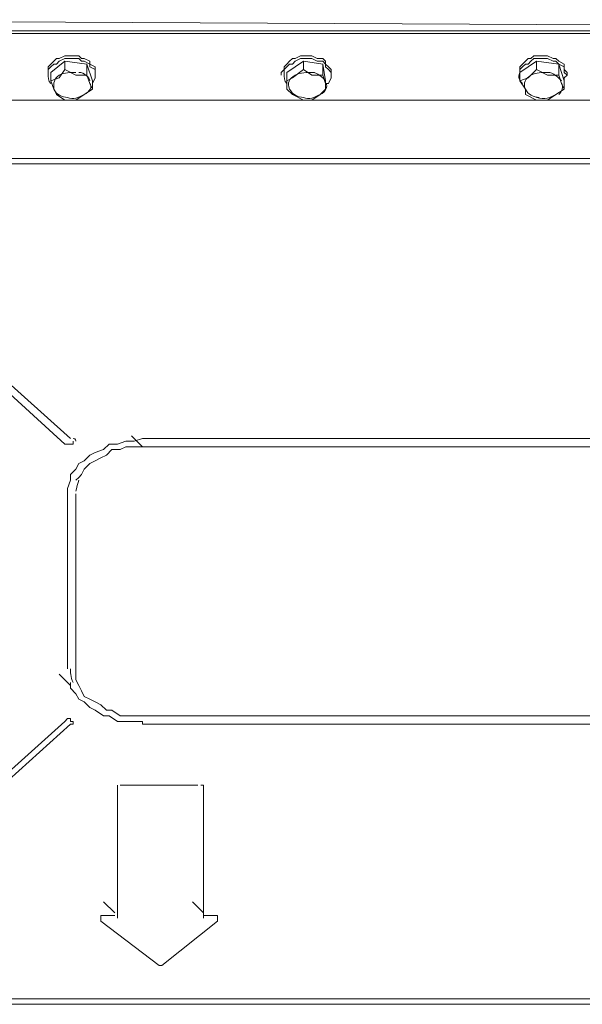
# Model space of a CAD drawing. Header units: millimetres. Extents: x -300186 to 535068, y -28581 to 763298.
# Tile 310 of 405: x 12840 to 13079, y 328190 to 328609. Entities that reach past the tile are written whole.
import ezdxf

# ---------------------------------------------------------------- set-up
doc = ezdxf.new("R2010")
doc.units = ezdxf.units.MM
doc.header["$LTSCALE"] = 10
doc.layers.add('koty', color=6, linetype='Continuous', lineweight=9)
doc.layers.add('NS_tenka', color=252, linetype='Continuous', lineweight=18)
doc.layers.add('popisky', color=6, linetype='Continuous')

# ---------------------------------------------------------------- blocks, each defined once
blk = doc.blocks.new('A$C12ac11e3')
at = {"layer": 'NS_tenka'}
for p, q in [((-914.61, 4290.83), (22.25, 4286.12)), ((-909.89, 4286.12), (22.25, 4286.12)), ((-909.89, 4284.94), (22.25, 4284.94)), ((22.25, 4284.94), (-909.89, 4284.94)), ((-694.24, 4286.12), (-698.95, 4286.12)), ((-698.95, 4286.12), (-698.95, 4286.12)), ((-698.95, 4286.12), (-698.95, 4286.12)), ((-688.35, 4286.12), (-694.24, 4286.12)), ((-688.35, 4286.12), (-688.35, 4286.12)), ((-688.35, 4286.12), (-688.35, 4286.12)), ((-594.07, 4286.12), (-598.79, 4286.12)), ((-598.79, 4286.12), (-598.79, 4286.12)), ((-598.79, 4286.12), (-598.79, 4286.12)), ((-589.36, 4286.12), (-594.07, 4286.12)), ((-589.36, 4286.12), (-589.36, 4286.12)), ((-589.36, 4286.12), (-589.36, 4286.12)), ((-498.62, 4286.12), (-499.8, 4286.12)), ((-498.62, 4286.12), (-498.62, 4286.12)), ((-493.91, 4286.12), (-498.62, 4286.12)), ((-489.19, 4286.12), (-493.91, 4286.12)), ((-489.19, 4286.12), (-489.19, 4286.12)), ((-489.19, 4286.12), (-489.19, 4286.12)), ((-698.95, 4274.33), (-696.6, 4275.51)), ((-696.6, 4275.51), (-694.24, 4275.51)), ((-694.24, 4275.51), (-693.06, 4275.51)), ((-693.06, 4275.51), (-690.7, 4275.51)), ((-690.7, 4275.51), (-689.53, 4274.33)), ((-598.79, 4274.33), (-596.43, 4275.51)), ((-596.43, 4275.51), (-595.25, 4275.51)), ((-595.25, 4275.51), (-592.89, 4275.51)), ((-592.89, 4275.51), (-591.72, 4275.51)), ((-591.72, 4275.51), (-589.36, 4274.33)), ((-498.62, 4274.33), (-497.44, 4275.51)), ((-497.44, 4275.51), (-495.08, 4275.51)), ((-495.08, 4275.51), (-492.73, 4275.51)), ((-492.73, 4275.51), (-491.55, 4275.51)), ((-491.55, 4275.51), (-489.19, 4274.33)), ((-703.67, 4270.8), (-702.49, 4271.97)), ((-702.49, 4268.44), (-696.6, 4273.15)), ((-702.49, 4271.97), (-701.31, 4273.15)), ((-702.49, 4270.8), (-701.31, 4271.97)), ((-701.31, 4273.15), (-700.13, 4274.33)), ((-701.31, 4271.97), (-700.13, 4271.97)), ((-700.13, 4274.33), (-698.95, 4274.33)), ((-700.13, 4271.97), (-698.95, 4273.15)), ((-698.95, 4273.15), (-696.6, 4274.33)), ((-696.6, 4274.33), (-694.24, 4274.33)), ((-696.6, 4273.15), (-696.6, 4269.62)), ((-696.6, 4273.15), (-687.17, 4271.97)), ((-694.24, 4274.33), (-693.06, 4274.33)), ((-693.06, 4274.33), (-690.7, 4274.33)), ((-690.7, 4274.33), (-689.53, 4273.15)), ((-689.53, 4274.33), (-688.35, 4274.33)), ((-689.53, 4273.15), (-688.35, 4273.15)), ((-688.35, 4274.33), (-685.99, 4273.15)), ((-688.35, 4273.15), (-685.99, 4271.97)), ((-687.17, 4271.97), (-687.17, 4267.26)), ((-687.17, 4271.97), (-684.81, 4264.9)), ((-685.99, 4273.15), (-685.99, 4271.97)), ((-685.99, 4271.97), (-685.99, 4270.8)), ((-685.99, 4271.97), (-683.63, 4270.8)), ((-603.5, 4270.8), (-602.32, 4271.97)), ((-602.32, 4268.44), (-595.25, 4273.15)), ((-602.32, 4271.97), (-601.14, 4273.15)), ((-602.32, 4270.8), (-601.14, 4271.97)), ((-601.14, 4273.15), (-599.96, 4274.33)), ((-601.14, 4271.97), (-599.96, 4271.97)), ((-599.96, 4274.33), (-598.79, 4274.33)), ((-599.96, 4271.97), (-598.79, 4273.15)), ((-598.79, 4273.15), (-596.43, 4274.33)), ((-596.43, 4274.33), (-595.25, 4274.33)), ((-595.25, 4274.33), (-592.89, 4274.33)), ((-595.25, 4273.15), (-595.25, 4269.62)), ((-595.25, 4273.15), (-587, 4271.97)), ((-592.89, 4274.33), (-591.72, 4274.33)), ((-591.72, 4274.33), (-589.36, 4273.15)), ((-589.36, 4274.33), (-587, 4274.33)), ((-589.36, 4273.15), (-587, 4273.15)), ((-587, 4274.33), (-585.82, 4273.15)), ((-587, 4273.15), (-585.82, 4271.97)), ((-587, 4271.97), (-587, 4267.26)), ((-587, 4271.97), (-585.82, 4264.9)), ((-585.82, 4273.15), (-585.82, 4271.97)), ((-585.82, 4271.97), (-585.82, 4270.8)), ((-585.82, 4271.97), (-584.64, 4270.8)), ((-503.33, 4268.44), (-496.26, 4273.15)), ((-503.33, 4270.8), (-502.15, 4271.97)), ((-502.15, 4271.97), (-500.98, 4273.15)), ((-502.15, 4270.8), (-500.98, 4271.97)), ((-500.98, 4273.15), (-499.8, 4274.33)), ((-500.98, 4271.97), (-499.8, 4271.97)), ((-499.8, 4274.33), (-498.62, 4274.33)), ((-499.8, 4271.97), (-498.62, 4273.15)), ((-498.62, 4273.15), (-497.44, 4274.33)), ((-497.44, 4274.33), (-495.08, 4274.33)), ((-496.26, 4273.15), (-496.26, 4269.62)), ((-496.26, 4273.15), (-486.84, 4271.97)), ((-495.08, 4274.33), (-492.73, 4274.33)), ((-492.73, 4274.33), (-491.55, 4274.33)), ((-491.55, 4274.33), (-489.19, 4273.15)), ((-489.19, 4274.33), (-488.01, 4274.33)), ((-489.19, 4273.15), (-488.01, 4273.15)), ((-488.01, 4274.33), (-486.84, 4273.15)), ((-488.01, 4273.15), (-486.84, 4271.97)), ((-486.84, 4273.15), (-484.48, 4271.97)), ((-486.84, 4271.97), (-486.84, 4267.26)), ((-486.84, 4271.97), (-484.48, 4264.9)), ((-486.84, 4271.97), (-484.48, 4270.8)), ((-484.48, 4271.97), (-484.48, 4270.8)), ((-703.67, 4269.62), (-702.49, 4270.8)), ((-703.67, 4269.62), (-703.67, 4270.8)), ((-703.67, 4267.26), (-703.67, 4269.62)), ((-703.67, 4268.44), (-703.67, 4269.62)), ((-703.67, 4268.44), (-703.67, 4267.26)), ((-703.67, 4267.26), (-703.67, 4267.26)), ((-702.49, 4264.9), (-702.49, 4268.44)), ((-696.6, 4269.62), (-698.95, 4266.08)), ((-691.88, 4267.26), (-696.6, 4269.62)), ((-696.6, 4269.62), (-696.6, 4269.62)), ((-687.17, 4267.26), (-691.88, 4267.26)), ((-685.99, 4263.73), (-687.17, 4267.26)), ((-687.17, 4267.26), (-687.17, 4267.26)), ((-685.99, 4270.8), (-683.63, 4269.62)), ((-683.63, 4270.8), (-683.63, 4269.62)), ((-683.63, 4269.62), (-683.63, 4268.44)), ((-683.63, 4269.62), (-683.63, 4268.44)), ((-683.63, 4267.26), (-683.63, 4268.44)), ((-683.63, 4268.44), (-683.63, 4268.44)), ((-683.63, 4268.44), (-683.63, 4267.26)), ((-683.63, 4267.26), (-683.63, 4266.08)), ((-604.68, 4268.44), (-603.5, 4269.62)), ((-604.68, 4268.44), (-604.68, 4267.26)), ((-604.68, 4267.26), (-604.68, 4267.26)), ((-603.5, 4269.62), (-602.32, 4270.8)), ((-603.5, 4269.62), (-603.5, 4270.8)), ((-603.5, 4267.26), (-603.5, 4269.62)), ((-602.32, 4264.9), (-602.32, 4268.44)), ((-595.25, 4269.62), (-599.96, 4266.08)), ((-591.72, 4267.26), (-595.25, 4269.62)), ((-595.25, 4269.62), (-595.25, 4269.62)), ((-587, 4267.26), (-591.72, 4267.26)), ((-585.82, 4263.73), (-587, 4267.26)), ((-587, 4267.26), (-587, 4267.26)), ((-585.82, 4270.8), (-584.64, 4269.62)), ((-584.64, 4270.8), (-583.47, 4269.62)), ((-584.64, 4269.62), (-583.47, 4268.44)), ((-583.47, 4269.62), (-583.47, 4268.44)), ((-583.47, 4267.26), (-583.47, 4268.44)), ((-583.47, 4268.44), (-583.47, 4268.44)), ((-583.47, 4268.44), (-583.47, 4267.26)), ((-583.47, 4267.26), (-583.47, 4266.08)), ((-503.33, 4269.62), (-502.15, 4270.8)), ((-503.33, 4269.62), (-503.33, 4270.8)), ((-503.33, 4267.26), (-503.33, 4269.62)), ((-503.33, 4268.44), (-503.33, 4269.62)), ((-503.33, 4268.44), (-503.33, 4267.26)), ((-503.33, 4264.9), (-503.33, 4268.44)), ((-503.33, 4267.26), (-503.33, 4267.26)), ((-496.26, 4269.62), (-499.8, 4266.08)), ((-491.55, 4267.26), (-496.26, 4269.62)), ((-496.26, 4269.62), (-496.26, 4269.62)), ((-486.84, 4267.26), (-491.55, 4267.26)), ((-485.66, 4263.73), (-486.84, 4267.26)), ((-486.84, 4267.26), (-486.84, 4267.26)), ((-484.48, 4270.8), (-484.48, 4269.62)), ((-484.48, 4270.8), (-484.48, 4269.62)), ((-484.48, 4269.62), (-484.48, 4268.44)), ((-484.48, 4269.62), (-483.3, 4268.44)), ((-484.48, 4268.44), (-483.3, 4267.26)), ((-483.3, 4267.26), (-484.48, 4266.08)), ((-483.3, 4267.26), (-483.3, 4268.44)), ((-483.3, 4268.44), (-483.3, 4268.44)), ((-698.95, 4266.08), (-702.49, 4264.9)), ((-702.49, 4264.9), (-701.31, 4261.37)), ((-684.81, 4261.37), (-685.99, 4263.73)), ((-683.63, 4266.08), (-684.81, 4263.73)), ((-684.81, 4264.9), (-684.81, 4261.37)), ((-599.96, 4266.08), (-602.32, 4264.9)), ((-602.32, 4264.9), (-602.32, 4261.37)), ((-585.82, 4264.9), (-585.82, 4261.37)), ((-585.82, 4261.37), (-585.82, 4263.73)), ((-584.64, 4263.73), (-585.82, 4263.73)), ((-583.47, 4266.08), (-584.64, 4263.73)), ((-499.8, 4266.08), (-503.33, 4264.9)), ((-503.33, 4264.9), (-500.98, 4261.37)), ((-484.48, 4261.37), (-485.66, 4263.73)), ((-484.48, 4266.08), (-484.48, 4263.73)), ((-484.48, 4264.9), (-484.48, 4261.37)), ((-701.31, 4261.37), (-701.31, 4261.37)), ((-701.31, 4261.37), (-700.13, 4259.01)), ((-700.13, 4259.01), (-696.6, 4256.65)), ((-691.88, 4256.65), (-688.35, 4259.01)), ((-688.35, 4259.01), (-684.81, 4261.37)), ((-684.81, 4261.37), (-684.81, 4261.37)), ((-602.32, 4261.37), (-602.32, 4261.37)), ((-602.32, 4261.37), (-599.96, 4259.01)), ((-599.96, 4259.01), (-595.25, 4256.65)), ((-591.72, 4256.65), (-588.18, 4259.01)), ((-588.18, 4259.01), (-585.82, 4261.37)), ((-585.82, 4261.37), (-585.82, 4261.37)), ((-500.98, 4261.37), (-500.98, 4261.37)), ((-500.98, 4261.37), (-500.98, 4259.01)), ((-500.98, 4259.01), (-496.26, 4256.65)), ((-491.55, 4256.65), (-488.01, 4259.01)), ((-488.01, 4259.01), (-484.48, 4261.37)), ((-484.48, 4261.37), (-484.48, 4261.37)), ((-17.82, 4256.65), (-869.83, 4256.65)), ((-696.6, 4256.65), (-691.88, 4256.65)), ((-595.25, 4256.65), (-591.72, 4256.65)), ((-496.26, 4256.65), (-491.55, 4256.65)), ((-84.99, 4231.91), (-802.65, 4231.91)), ((-802.65, 4229.55), (-84.99, 4229.55)), ((-801.48, 4209.52), (-694.24, 4112.89)), ((-802.65, 4207.16), (-696.6, 4110.53)), ((-694.24, 4112.89), (-694.24, 4112.89)), ((-663.6, 4109.35), (-668.31, 4114.06)), ((-668.31, 4114.06), (-668.31, 4114.06)), ((-667.13, 4111.71), (-663.6, 4112.89)), ((-663.6, 4112.89), (-224.04, 4112.89)), ((-696.6, 4110.53), (-696.6, 4110.53)), ((-696.6, 4110.53), (-694.24, 4110.53)), ((-694.24, 4110.53), (-693.06, 4110.53)), ((-693.06, 4110.53), (-693.06, 4111.71)), ((-693.06, 4111.71), (-693.06, 4111.71)), ((-683.63, 4106.99), (-680.1, 4108.17)), ((-680.1, 4108.17), (-677.74, 4110.53)), ((-678.92, 4105.82), (-676.56, 4108.17)), ((-677.74, 4110.53), (-674.21, 4110.53)), ((-676.56, 4108.17), (-673.03, 4108.17)), ((-674.21, 4110.53), (-670.67, 4111.71)), ((-673.03, 4108.17), (-670.67, 4109.35)), ((-670.67, 4111.71), (-667.13, 4111.71)), ((-670.67, 4109.35), (-667.13, 4109.35)), ((-667.13, 4109.35), (-663.6, 4109.35)), ((-663.6, 4109.35), (-224.04, 4109.35)), ((-688.35, 4103.46), (-685.99, 4105.82)), ((-685.99, 4105.82), (-683.63, 4106.99)), ((-683.63, 4103.46), (-681.28, 4104.64)), ((-681.28, 4104.64), (-678.92, 4105.82)), ((-694.24, 4097.57), (-691.88, 4099.92)), ((-691.88, 4099.92), (-690.7, 4102.28)), ((-690.7, 4102.28), (-688.35, 4103.46)), ((-689.53, 4097.57), (-688.35, 4099.92)), ((-688.35, 4099.92), (-685.99, 4102.28)), ((-685.99, 4102.28), (-683.63, 4103.46)), ((-694.24, 4095.21), (-694.24, 4097.57)), ((-691.88, 4095.21), (-690.7, 4096.39)), ((-690.7, 4096.39), (-689.53, 4097.57)), ((-695.42, 4091.67), (-694.24, 4095.21)), ((-695.42, 4089.32), (-695.42, 4091.67)), ((-695.42, 4015.08), (-695.42, 4089.32)), ((-695.42, 4089.32), (-695.42, 4089.32)), ((-691.88, 4015.08), (-691.88, 4089.32)), ((-694.24, 4008.01), (-698.95, 4012.72)), ((-698.95, 4012.72), (-698.95, 4012.72)), ((-691.88, 4012.72), (-691.88, 4015.08)), ((-691.88, 4010.36), (-691.88, 4012.72)), ((-694.24, 4009.18), (-694.24, 4008.01)), ((-694.24, 4008.01), (-694.24, 4008.01)), ((-694.24, 4008.01), (-694.24, 4006.83)), ((-690.7, 4008.01), (-691.88, 4010.36)), ((-689.53, 4005.65), (-690.7, 4008.01)), ((-694.24, 4006.83), (-691.88, 4004.47)), ((-691.88, 4004.47), (-690.7, 4002.11)), ((-688.35, 4003.29), (-689.53, 4005.65)), ((-690.7, 4002.11), (-688.35, 4000.94)), ((-685.99, 4002.11), (-688.35, 4003.29)), ((-688.35, 4000.94), (-685.99, 3998.58)), ((-683.63, 4000.94), (-685.99, 4002.11)), ((-681.28, 3999.76), (-683.63, 4000.94)), ((-678.92, 3997.4), (-681.28, 3999.76)), ((-685.99, 3998.58), (-683.63, 3997.4)), ((-683.63, 3997.4), (-680.1, 3995.04)), ((-676.56, 3997.4), (-678.92, 3997.4)), ((-673.03, 3995.04), (-676.56, 3997.4)), ((-802.65, 3897.23), (-696.6, 3992.69)), ((-801.48, 3894.88), (-694.24, 3991.51)), ((-696.6, 3992.69), (-695.42, 3993.86)), ((-695.42, 3993.86), (-694.24, 3993.86)), ((-694.24, 3993.86), (-694.24, 3992.69)), ((-694.24, 3992.69), (-693.06, 3992.69)), ((-694.24, 3991.51), (-693.06, 3991.51)), ((-694.24, 3991.51), (-694.24, 3991.51)), ((-693.06, 3991.51), (-693.06, 3992.69)), ((-693.06, 3992.69), (-693.06, 3992.69)), ((-693.06, 3992.69), (-693.06, 3992.69)), ((-693.06, 3991.51), (-693.06, 3991.51)), ((-680.1, 3995.04), (-677.74, 3995.04)), ((-677.74, 3995.04), (-674.21, 3992.69)), ((-674.21, 3992.69), (-670.67, 3992.69)), ((-670.67, 3995.04), (-673.03, 3995.04)), ((-667.13, 3995.04), (-670.67, 3995.04)), ((-670.67, 3992.69), (-667.13, 3992.69)), ((-663.6, 3995.04), (-667.13, 3995.04)), ((-667.13, 3992.69), (-663.6, 3992.69)), ((-224.04, 3995.04), (-663.6, 3995.04)), ((-663.6, 3992.69), (-663.6, 3991.51)), ((-663.6, 3991.51), (-224.04, 3991.51)), ((-674.21, 3965.58), (-674.21, 3964.4)), ((-674.21, 3964.4), (-674.21, 3964.4)), ((-674.21, 3909.02), (-674.21, 3964.4)), ((-674.21, 3964.4), (-674.21, 3964.4)), ((-673.03, 3965.58), (-640.03, 3965.58)), ((-640.03, 3965.58), (-640.03, 3965.58)), ((-637.67, 3965.58), (-637.67, 3964.4)), ((-637.67, 3964.4), (-637.67, 3964.4)), ((-637.67, 3964.4), (-637.67, 3909.02)), ((-675.38, 3911.37), (-680.1, 3916.09)), ((-680.1, 3916.09), (-680.1, 3916.09)), ((-637.67, 3911.37), (-642.39, 3916.09)), ((-642.39, 3916.09), (-642.39, 3916.09)), ((-681.28, 3909.02), (-681.28, 3910.2)), ((-681.28, 3910.2), (-680.1, 3910.2)), ((-681.28, 3909.02), (-681.28, 3907.84)), ((-681.28, 3907.84), (-681.28, 3907.84)), ((-681.28, 3907.84), (-681.28, 3907.84)), ((-681.28, 3907.84), (-681.28, 3907.84)), ((-681.28, 3907.84), (-656.53, 3888.98)), ((-680.1, 3910.2), (-680.1, 3910.2)), ((-680.1, 3910.2), (-675.38, 3910.2)), ((-655.35, 3888.98), (-631.78, 3907.84)), ((-637.67, 3910.2), (-632.96, 3910.2)), ((-637.67, 3909.02), (-637.67, 3909.02)), ((-632.96, 3910.2), (-631.78, 3910.2)), ((-631.78, 3910.2), (-631.78, 3910.2)), ((-631.78, 3910.2), (-631.78, 3909.02)), ((-631.78, 3907.84), (-631.78, 3909.02)), ((-631.78, 3909.02), (-631.78, 3909.02)), ((-631.78, 3907.84), (-631.78, 3907.84)), ((-631.78, 3907.84), (-631.78, 3907.84)), ((-631.78, 3907.84), (-631.78, 3907.84)), ((-656.53, 3888.98), (-656.53, 3888.98)), ((-656.53, 3888.98), (-655.35, 3888.98)), ((-655.35, 3888.98), (-655.35, 3888.98)), ((-802.65, 3874.84), (-84.99, 3874.84)), ((-802.65, 3872.49), (-84.99, 3872.49))]:
    blk.add_line(p, q, dxfattribs=at)
for points in [[(-703.67, 4268.44), (-703.67, 4266.08), (-703.67, 4264.9), (-702.49, 4263.73)], [(-698.95, 4267.26), (-701.31, 4266.08), (-701.31, 4263.73), (-701.31, 4261.37)], [(-691.88, 4268.44), (-694.24, 4268.44), (-696.6, 4268.44), (-698.95, 4267.26)], [(-685.99, 4264.9), (-685.99, 4266.08), (-688.35, 4268.44), (-690.7, 4268.44)], [(-603.5, 4268.44), (-603.5, 4266.08), (-603.5, 4264.9), (-602.32, 4263.73)], [(-598.79, 4267.26), (-601.14, 4266.08), (-602.32, 4263.73), (-601.14, 4261.37)], [(-590.54, 4268.44), (-594.07, 4268.44), (-596.43, 4268.44), (-598.79, 4267.26)], [(-585.82, 4264.9), (-587, 4266.08), (-589.36, 4268.44), (-591.72, 4268.44)], [(-503.33, 4268.44), (-504.51, 4266.08), (-503.33, 4264.9), (-502.15, 4263.73)], [(-498.62, 4267.26), (-500.98, 4266.08), (-502.15, 4263.73), (-500.98, 4261.37)], [(-491.55, 4268.44), (-493.91, 4268.44), (-496.26, 4268.44), (-498.62, 4267.26)], [(-485.66, 4264.9), (-486.84, 4266.08), (-489.19, 4268.44), (-491.55, 4268.44)], [(-688.35, 4259.01), (-685.99, 4260.19), (-684.81, 4262.55), (-685.99, 4263.73)], [(-588.18, 4259.01), (-585.82, 4260.19), (-584.64, 4262.55), (-585.82, 4263.73)], [(-486.84, 4259.01), (-485.66, 4260.19), (-484.48, 4262.55), (-485.66, 4263.73)], [(-701.31, 4261.37), (-700.13, 4259.01), (-697.77, 4257.83), (-695.42, 4257.83)], [(-695.42, 4257.83), (-693.06, 4256.65), (-690.7, 4257.83), (-688.35, 4259.01)], [(-601.14, 4261.37), (-599.96, 4259.01), (-597.61, 4257.83), (-595.25, 4257.83)], [(-595.25, 4257.83), (-592.89, 4256.65), (-590.54, 4257.83), (-588.18, 4259.01)], [(-500.98, 4261.37), (-499.8, 4259.01), (-497.44, 4257.83), (-495.08, 4257.83)], [(-496.26, 4257.83), (-492.73, 4256.65), (-490.37, 4257.83), (-488.01, 4259.01)], [(-691.88, 4111.71), (-691.88, 4111.71), (-691.88, 4112.89), (-693.06, 4112.89)], [(-690.7, 4095.21), (-690.7, 4094.03), (-691.88, 4091.67), (-691.88, 4090.5)], [(-694.24, 4015.08), (-694.24, 4013.9), (-694.24, 4011.54), (-693.06, 4009.18)], [(-671.85, 3965.58), (-673.03, 3965.58), (-673.03, 3965.58), (-673.03, 3965.58)], [(-637.67, 3965.58), (-637.67, 3965.58), (-638.85, 3965.58), (-638.85, 3965.58)]]:
    blk.add_open_spline(points, degree=3, dxfattribs=at)
blk = doc.blocks.new('podklad')
at = {"layer": 'koty', "color": 252}
blk.add_blockref('A$C12ac11e3', (138541.33, 448055.96), dxfattribs=at)

msp = doc.modelspace()

# ---------------------------------------------------------------- block references
at = {"layer": 'popisky', "lineweight": -3}
msp.add_blockref('podklad', (-124985.783, -123738.236), dxfattribs=at)

doc.saveas('drawing.dxf')
